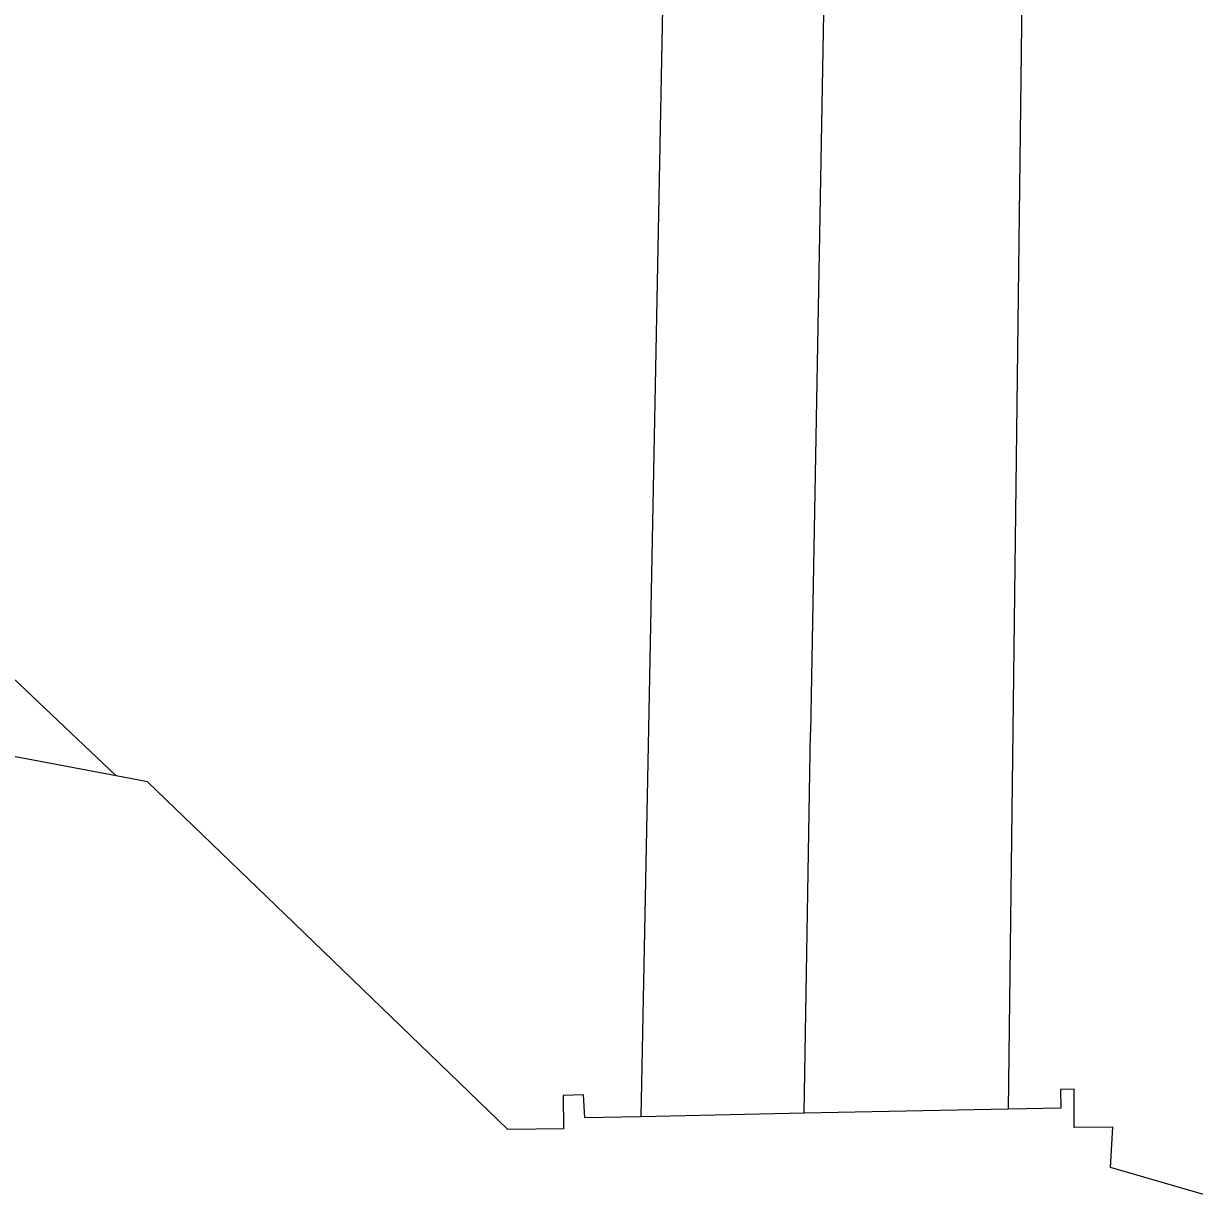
# Model space of a CAD drawing. Extents: x -262657 to -261595, y -1238015 to -1237156.
# Drawn here: x -262399.48 to -262353.88, y -1237548.49 to -1237502.46 of the extents above; entities that cross this region are included whole.
import ezdxf

# ---------------------------------------------------------------- set-up
doc = ezdxf.new("R2010")
doc.units = 0
for name, color, linetype in [('body_kn', 7, 'Continuous'), ('kladpar_hranice', 7, 'Continuous'), ('kladpar_plochy', 7, 'Continuous'), ('zappar_hrandruhpozemk', 7, 'Continuous')]:
    doc.layers.add(name, color=color, linetype=linetype)

msp = doc.modelspace()

# ---------------------------------------------------------------- linework, layer by layer
at = {"layer": 'body_kn'}
for p, q in [((-262375.15, -1237529.92), (-262375.15, -1237529.92)), ((-262375.15, -1237529.92), (-262375.15, -1237529.92)), ((-262368.84, -1237530.07), (-262368.84, -1237530.07)), ((-262395.88, -1237531.76), (-262395.88, -1237531.76)), ((-262395.88, -1237531.76), (-262395.88, -1237531.76)), ((-262394.66, -1237531.99), (-262394.66, -1237531.99)), ((-262388.95, -1237537.5), (-262388.95, -1237537.5)), ((-262359.1, -1237543.98), (-262359.1, -1237543.98)), ((-262358.56, -1237543.97), (-262358.56, -1237543.97)), ((-262378.47, -1237544.21), (-262378.47, -1237544.21)), ((-262377.68, -1237544.19), (-262377.68, -1237544.19)), ((-262377.62, -1237545.08), (-262377.62, -1237545.08)), ((-262375.44, -1237545.04), (-262375.44, -1237545.04)), ((-262369.08, -1237544.9), (-262369.08, -1237544.9)), ((-262369.08, -1237544.9), (-262369.08, -1237544.9)), ((-262361.13, -1237544.74), (-262361.13, -1237544.74)), ((-262359.09, -1237544.7), (-262359.09, -1237544.7)), ((-262380.63, -1237545.53), (-262380.63, -1237545.53)), ((-262378.45, -1237545.51), (-262378.45, -1237545.51)), ((-262358.56, -1237545.46), (-262358.56, -1237545.46)), ((-262357.06, -1237545.45), (-262357.06, -1237545.45)), ((-262357.15, -1237547.02), (-262357.15, -1237547.02))]:
    msp.add_line(p, q, dxfattribs=at)
at = {"layer": 'kladpar_hranice'}
for points in [[(-262395.88, -1237531.76), (-262402.36, -1237530.54), (-262422.32, -1237519.41), (-262447.06, -1237506.81), (-262470.88, -1237493), (-262490.72, -1237479.63), (-262514.25, -1237460.66), (-262531.79, -1237443.64), (-262573.35, -1237398.14), (-262590.88, -1237375.27)], [(-262576.16, -1237389.82), (-262565.17, -1237400.69), (-262553.5, -1237412.44), (-262535.69, -1237430.45), (-262521.77, -1237443.76), (-262511.25, -1237453.79), (-262499.91, -1237464.23), (-262486.75, -1237476.66), (-262482.67, -1237479.3), (-262464.31, -1237491.1), (-262455.93, -1237496.51), (-262449.45, -1237500.04), (-262419.93, -1237515), (-262406.23, -1237521.95), (-262395.88, -1237531.76)], [(-262341.34, -1237486.23), (-262339.66, -1237536.38), (-262342.18, -1237536.21), (-262352.58, -1237533.65), (-262352.22, -1237546.15), (-262352.05, -1237548.49), (-262357.15, -1237547.02), (-262357.06, -1237545.45), (-262358.56, -1237545.46), (-262358.56, -1237543.97), (-262359.1, -1237543.98), (-262359.09, -1237544.7), (-262361.13, -1237544.74), (-262369.08, -1237544.9), (-262375.44, -1237545.04), (-262377.62, -1237545.08), (-262377.68, -1237544.19), (-262378.47, -1237544.21), (-262378.45, -1237545.51), (-262380.63, -1237545.53), (-262388.95, -1237537.5), (-262394.66, -1237531.99), (-262395.88, -1237531.76), (-262406.23, -1237521.95)]]:
    msp.add_lwpolyline(points, dxfattribs=at)
at = {"layer": 'kladpar_plochy'}
msp.add_lwpolyline([(-262395.88, -1237531.76), (-262402.36, -1237530.54), (-262422.32, -1237519.41), (-262447.06, -1237506.81), (-262470.88, -1237493), (-262490.72, -1237479.63), (-262514.25, -1237460.66), (-262531.79, -1237443.64), (-262573.35, -1237398.14), (-262590.88, -1237375.27), (-262576.16, -1237389.82), (-262565.17, -1237400.69), (-262553.5, -1237412.44), (-262535.69, -1237430.45), (-262521.77, -1237443.76), (-262511.25, -1237453.79), (-262499.91, -1237464.23), (-262486.75, -1237476.66), (-262482.67, -1237479.3), (-262464.31, -1237491.1), (-262455.93, -1237496.51), (-262449.45, -1237500.04), (-262419.93, -1237515), (-262406.23, -1237521.95)], close=True, dxfattribs=at)
msp.add_lwpolyline([(-262341.34, -1237486.23), (-262339.66, -1237536.38), (-262342.18, -1237536.21), (-262352.58, -1237533.65), (-262352.22, -1237546.15), (-262352.05, -1237548.49), (-262357.15, -1237547.02), (-262357.06, -1237545.45), (-262358.56, -1237545.46), (-262358.56, -1237543.97), (-262359.1, -1237543.98), (-262359.09, -1237544.7), (-262361.13, -1237544.74), (-262369.08, -1237544.9), (-262375.44, -1237545.04), (-262377.62, -1237545.08), (-262377.68, -1237544.19), (-262378.47, -1237544.21), (-262378.45, -1237545.51), (-262380.63, -1237545.53), (-262388.95, -1237537.5), (-262394.66, -1237531.99), (-262395.88, -1237531.76), (-262406.23, -1237521.95)], dxfattribs=at)
at = {"layer": 'zappar_hrandruhpozemk'}
for p, q in [((-262359.99, -1237449.95), (-262361.13, -1237544.74)), ((-262375.15, -1237529.92), (-262375.44, -1237545.04)), ((-262369.08, -1237544.9), (-262368.84, -1237530.07))]:
    msp.add_line(p, q, dxfattribs=at)
for points in [[(-262373.47, -1237460.03), (-262374.19, -1237480.46), (-262375.15, -1237529.92)], [(-262367.62, -1237460.34), (-262367.94, -1237480.48), (-262368.84, -1237530.07)]]:
    msp.add_lwpolyline(points, dxfattribs=at)

doc.saveas('drawing.dxf')
